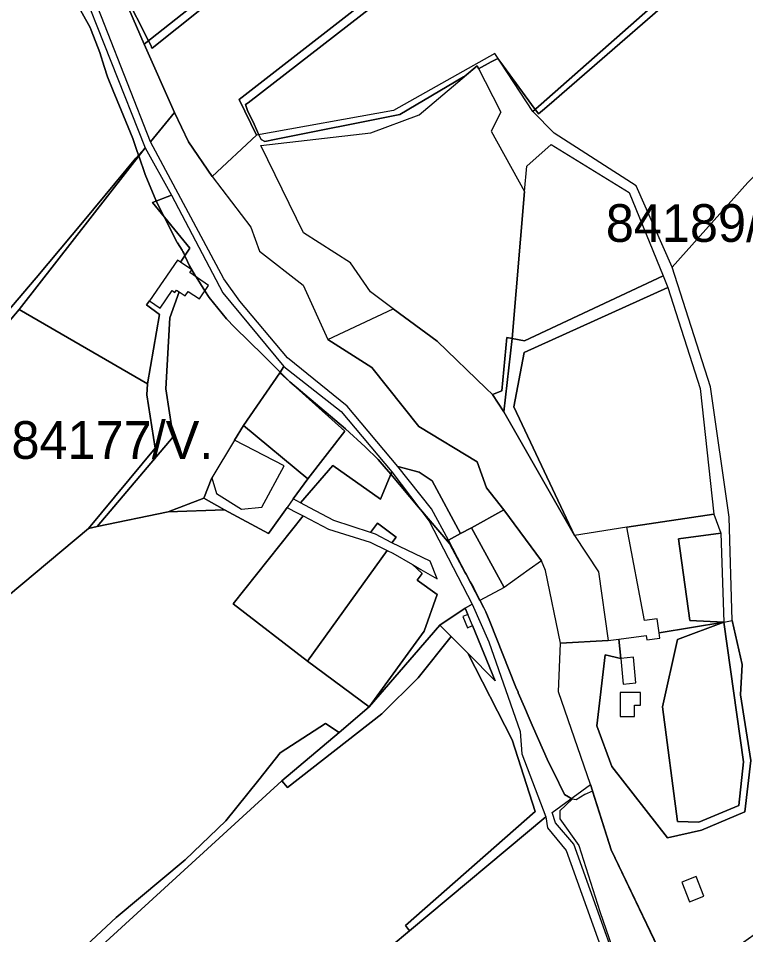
# Model space of a CAD drawing. Extents: x -477304 to -465429, y -1159113 to -1149210.
# Drawn here: x -469388.4 to -469099.1, y -1157841.4 to -1157476.9 of the extents above; entities that cross this region are included whole.
import ezdxf

# ---------------------------------------------------------------- set-up
doc = ezdxf.new("R2010")
doc.units = 0
for name, color, linetype in [('BPEJ_s', 7, 'Continuous'), ('orna_s', 7, 'Continuous'), ('PUPFL_s', 7, 'Continuous'), ('trav_porost_s', 7, 'Continuous'), ('zahrada_s', 7, 'Continuous')]:
    doc.layers.add(name, color=color, linetype=linetype)

msp = doc.modelspace()

# ---------------------------------------------------------------- linework, layer by layer
at = {"layer": 'BPEJ_s'}
for points in [[(-469275.58, -1157441.09), (-469335.18, -1157488.73), (-469335.38, -1157488.34), (-469335.64, -1157487.83), (-469336.67, -1157485.77), (-469345.99, -1157467.13)], [(-469345.99, -1157467.13), (-469336.67, -1157485.77), (-469335.64, -1157487.83), (-469335.38, -1157488.34), (-469335.18, -1157488.73), (-469275.58, -1157441.09)], [(-469110.02, -1157452.83), (-469177.27, -1157511.27), (-469179.86, -1157513.51), (-469181.45, -1157514.89), (-469182.53, -1157513.42), (-469182.79, -1157513.07), (-469196.91, -1157493.85), (-469197.67, -1157492.82), (-469200.27, -1157494.21), (-469205.31, -1157496.9), (-469205.92, -1157495.7), (-469210.77, -1157499.82), (-469211.29, -1157500.09), (-469236.67, -1157515.11), (-469286.57, -1157525.05), (-469290.35, -1157525.8), (-469291.83, -1157525.03), (-469292.19, -1157524.27), (-469292.68, -1157523.22), (-469294.66, -1157518.95), (-469297.2, -1157513.48), (-469298.11, -1157511.1), (-469296.98, -1157510.46), (-469227.52, -1157456.53)], [(-469227.52, -1157456.53), (-469296.98, -1157510.46), (-469298.11, -1157511.1), (-469297.2, -1157513.48), (-469294.66, -1157518.95), (-469292.68, -1157523.22), (-469292.19, -1157524.27), (-469291.83, -1157525.03), (-469290.35, -1157525.8), (-469286.57, -1157525.05), (-469236.67, -1157515.11), (-469211.29, -1157500.09), (-469210.77, -1157499.82), (-469205.92, -1157495.7), (-469205.31, -1157496.9), (-469200.27, -1157494.21), (-469197.67, -1157492.82), (-469196.91, -1157493.85), (-469182.79, -1157513.07), (-469182.53, -1157513.42), (-469181.45, -1157514.89), (-469179.86, -1157513.51), (-469177.27, -1157511.27), (-469110.02, -1157452.83)], [(-469371.97, -1157458.76), (-469359.87, -1157480.5), (-469359.43, -1157481.53), (-469355.94, -1157490.45), (-469354.24, -1157495.99), (-469352.98, -1157500.09), (-469350.66, -1157505.69), (-469347.45, -1157513.44), (-469342.82, -1157524.62), (-469341.35, -1157528.98), (-469340.59, -1157531.24), (-469340.47, -1157531.58), (-469337.96, -1157539), (-469333.73, -1157549.15), (-469333.53, -1157549.55), (-469330.37, -1157555.8), (-469325.2, -1157566.04), (-469325.15, -1157566.13), (-469323.3, -1157569.07), (-469322.93, -1157569.66), (-469322.52, -1157570.3), (-469322.15, -1157571.3), (-469321.94, -1157571.85), (-469320.34, -1157575.25), (-469317.91, -1157579.38), (-469317.68, -1157579.74), (-469314.21, -1157585.21), (-469312.51, -1157587.89), (-469305.57, -1157596.34), (-469302.39, -1157599.66), (-469290.94, -1157611.04), (-469284.27, -1157617.67), (-469280.44, -1157621.48), (-469258.32, -1157640.19), (-469250.44, -1157647.33), (-469245.28, -1157652.3), (-469242.88, -1157655.13), (-469240.27, -1157658.21), (-469229.22, -1157671.26), (-469216.96, -1157685.73), (-469216.68, -1157686.24), (-469210.76, -1157697.12), (-469210.3, -1157697.95), (-469208.65, -1157700.98), (-469207.4, -1157703.29), (-469204.8, -1157708.33), (-469203.25, -1157711.32), (-469202.41, -1157712.94), (-469200.89, -1157716.79), (-469190.56, -1157742.86), (-469189.65, -1157744.95), (-469189.54, -1157745.21), (-469187.1, -1157750.91), (-469185.26, -1157755.19), (-469184.01, -1157758.09), (-469177.49, -1157772.81), (-469175.59, -1157776.61), (-469171.11, -1157785.58), (-469169.63, -1157786.52), (-469168.52, -1157787.24), (-469168.15, -1157787.48), (-469173.01, -1157792.13), (-469173.01, -1157795.3), (-469165.4, -1157805.88), (-469157.16, -1157832.1), (-469141.08, -1157878.62)], [(-469184.01, -1157758.09), (-469185.26, -1157755.19), (-469187.1, -1157750.91), (-469189.54, -1157745.21), (-469189.65, -1157744.95), (-469190.56, -1157742.86), (-469200.89, -1157716.79), (-469202.41, -1157712.94), (-469203.25, -1157711.32), (-469204.8, -1157708.33), (-469207.4, -1157703.29), (-469208.65, -1157700.98), (-469210.3, -1157697.95), (-469210.76, -1157697.12), (-469216.68, -1157686.24), (-469216.96, -1157685.73), (-469229.22, -1157671.26), (-469240.27, -1157658.21), (-469242.88, -1157655.13), (-469245.28, -1157652.3), (-469250.44, -1157647.33), (-469258.32, -1157640.19), (-469280.44, -1157621.48), (-469284.27, -1157617.67), (-469290.94, -1157611.04), (-469302.39, -1157599.66), (-469305.57, -1157596.34), (-469312.51, -1157587.89), (-469314.21, -1157585.21), (-469317.68, -1157579.74), (-469317.91, -1157579.38), (-469320.34, -1157575.25), (-469321.94, -1157571.85), (-469322.15, -1157571.3), (-469322.52, -1157570.3), (-469322.93, -1157569.66), (-469323.3, -1157569.07), (-469325.15, -1157566.13), (-469325.2, -1157566.04), (-469330.37, -1157555.8), (-469333.53, -1157549.55), (-469333.73, -1157549.15), (-469337.96, -1157539), (-469340.47, -1157531.58), (-469340.59, -1157531.24), (-469341.35, -1157528.98), (-469342.82, -1157524.62), (-469347.45, -1157513.44), (-469350.66, -1157505.69), (-469352.98, -1157500.09), (-469354.24, -1157495.99), (-469355.94, -1157490.45), (-469359.43, -1157481.53), (-469359.87, -1157480.5), (-469371.97, -1157458.76)], [(-469067.91, -1157821.76), (-469126.11, -1157862.95), (-469126.46, -1157862.23), (-469126.55, -1157862.29), (-469127.09, -1157860.9), (-469152.55, -1157807.57), (-469159.98, -1157784.29), (-469163.08, -1157785.58), (-469166.46, -1157787.69), (-469168.15, -1157787.48), (-469168.52, -1157787.24), (-469169.63, -1157786.52), (-469171.11, -1157785.58), (-469175.59, -1157776.61), (-469177.49, -1157772.81), (-469184.01, -1157758.09)], [(-469127.09, -1157860.9), (-469152.55, -1157807.57), (-469159.98, -1157784.29), (-469163.08, -1157785.58), (-469166.46, -1157787.69), (-469168.15, -1157787.48), (-469173.01, -1157792.13), (-469173.01, -1157795.3), (-469165.4, -1157805.88), (-469157.16, -1157832.1), (-469141.08, -1157878.62)]]:
    msp.add_lwpolyline(points, dxfattribs=at)
at = {"layer": 'orna_s'}
for points in [[(-469191.91, -1157763.92), (-469209.62, -1157729.43), (-469198.76, -1157740.45), (-469207.81, -1157718.45), (-469209.64, -1157714.01), (-469210.67, -1157711.5), (-469207.94, -1157709.96), (-469201.29, -1157724.84), (-469188.8, -1157760.57), (-469188.11, -1157769.48), (-469178.57, -1157794.5), (-469232.76, -1157839.83), (-469234.42, -1157837.77), (-469182.84, -1157792.38)], [(-469220.69, -1157718.19), (-469216.19, -1157722.76), (-469229.31, -1157739.2), (-469243.8, -1157753.57), (-469281.33, -1157782.76), (-469283.56, -1157780.21), (-469260.83, -1157760.9), (-469248.92, -1157750.79)], [(-469283.56, -1157780.21), (-469281.33, -1157782.76), (-469243.8, -1157753.57), (-469229.31, -1157739.2), (-469216.19, -1157722.76), (-469209.62, -1157729.43), (-469191.91, -1157763.92), (-469182.84, -1157792.38), (-469234.42, -1157837.77), (-469232.76, -1157839.83), (-469261.94, -1157864.24), (-469314.31, -1157909), (-469370.66, -1157859.85)]]:
    msp.add_lwpolyline(points, close=True, dxfattribs=at)
at = {"layer": 'PUPFL_s'}
for points in [[(-469413.86, -1157390.48), (-469421.1, -1157379.06), (-469456.99, -1157349.4), (-469462.71, -1157338.08), (-469456.9, -1157335.57), (-469416.33, -1157376.91), (-469392.25, -1157400.7), (-469376.12, -1157421.86), (-469353.61, -1157451.8), (-469338.38, -1157487.12), (-469326.32, -1157514.35), (-469335.87, -1157525.95), (-469363.33, -1157455.83), (-469384.25, -1157437.49), (-469387.18, -1157427.03), (-469406.98, -1157412.28)], [(-469338.38, -1157487.12), (-469212.43, -1157387.54), (-469226.02, -1157375.88), (-469256.33, -1157362.82), (-469243.91, -1157356.14), (-469219.61, -1157362.62), (-469150.92, -1157418.71), (-469143.08, -1157428.81), (-469151.95, -1157430.61), (-469170.61, -1157416.67), (-469240.84, -1157462.55), (-469300.59, -1157509.21), (-469293.67, -1157523.4), (-469311.36, -1157539.75), (-469320.66, -1157526.05), (-469326.32, -1157514.35)], [(-469226.02, -1157375.88), (-469212.43, -1157387.54), (-469338.38, -1157487.12), (-469353.61, -1157451.8), (-469376.12, -1157421.86), (-469256.33, -1157362.82)], [(-469198.9, -1157490.83), (-469239.23, -1157513.5), (-469293.67, -1157523.4), (-469300.59, -1157509.21), (-469240.84, -1157462.55), (-469170.61, -1157416.67), (-469151.95, -1157430.61), (-469143.08, -1157428.81), (-469112.47, -1157450.99), (-469183.72, -1157513.89)], [(-469112.47, -1157450.99), (-469052.38, -1157496.06), (-469098.17, -1157542.22), (-469128.28, -1157575.84), (-469142.69, -1157543.44), (-469175.27, -1157522.57), (-469183.72, -1157513.89)], [(-469300.34, -1157589.34), (-469306.73, -1157580.51), (-469335.87, -1157525.95), (-469326.32, -1157514.35), (-469320.66, -1157526.05), (-469311.36, -1157539.75), (-469295.93, -1157559.89), (-469292.52, -1157569.54), (-469275.05, -1157583.02), (-469265.25, -1157604.68), (-469247.78, -1157615.71), (-469229.16, -1157639.19), (-469205.96, -1157653.33), (-469202.21, -1157663.63), (-469195.26, -1157672.42), (-469208.2, -1157679.47), (-469212.49, -1157681.8), (-469223.79, -1157660.83), (-469228.99, -1157657.34), (-469237.43, -1157655.14), (-469257.6, -1157631.12), (-469281.38, -1157611.91)], [(-469397.52, -1157610.51), (-469447.11, -1157661), (-469496.54, -1157727.41), (-469501.97, -1157762.91), (-469522.95, -1157800.12), (-469537.71, -1157844.47), (-469541.08, -1157842.91), (-469530.44, -1157807.92), (-469506.58, -1157760.99), (-469498.95, -1157719.67), (-469461.87, -1157671.92), (-469431.81, -1157639.54), (-469415.24, -1157622.03), (-469404.77, -1157607.58), (-469381.37, -1157580.11), (-469362.2, -1157557.28), (-469341.73, -1157532.49), (-469337.95, -1157528.35), (-469388.09, -1157592.62), (-469396.92, -1157603.04)], [(-469167.12, -1157682.53), (-469157.58, -1157697.08), (-469153.81, -1157724.29), (-469172.7, -1157725.38), (-469178.67, -1157696.56), (-469180.33, -1157692.67), (-469195.26, -1157672.42), (-469202.21, -1157663.63), (-469205.96, -1157653.33), (-469229.16, -1157639.19), (-469247.78, -1157615.71), (-469265.25, -1157604.68), (-469239.36, -1157592.46), (-469221.79, -1157605.27), (-469202.35, -1157624.17), (-469199.83, -1157626.46), (-469195.35, -1157633.37)], [(-469237.43, -1157655.14), (-469228.99, -1157657.34), (-469223.79, -1157660.83), (-469212.49, -1157681.8), (-469217.35, -1157684.45), (-469224.1, -1157671.92)], [(-469195.26, -1157672.42), (-469180.33, -1157692.67), (-469185.16, -1157696.06), (-469195.14, -1157703.25), (-469208.2, -1157679.47)], [(-469384.91, -1157867.61), (-469349.46, -1157834.52), (-469322.05, -1157811.61), (-469305.81, -1157796.03), (-469292.77, -1157779.78), (-469284.29, -1157769.05), (-469266.18, -1157757.32), (-469260.83, -1157760.9), (-469283.56, -1157780.21), (-469370.66, -1157859.85), (-469381.14, -1157869.64), (-469408.99, -1157902.66), (-469412.04, -1157901.3)], [(-469069.41, -1158198.62), (-469099.35, -1158137.82), (-469122.91, -1158050.16), (-469129.3, -1157975.87), (-469140.91, -1157919.21), (-469140.8, -1157879.89), (-469167.5, -1157805.39), (-469174.76, -1157796.85), (-469176.03, -1157792.77), (-469160.84, -1157781.6), (-469152.55, -1157807.57), (-469126.11, -1157862.95), (-469116.31, -1157885.95), (-469119.39, -1157936.83), (-469099.19, -1157989.53), (-469087.08, -1158089.97)]]:
    msp.add_lwpolyline(points, close=True, dxfattribs=at)
at = {"layer": 'trav_porost_s'}
for points in [[(-469365.27, -1157459.25), (-469337.95, -1157528.35), (-469341.73, -1157532.49), (-469362.2, -1157557.28), (-469381.37, -1157580.11), (-469404.77, -1157607.58), (-469415.24, -1157622.03), (-469431.81, -1157639.54), (-469461.87, -1157671.92), (-469517.06, -1157736.46), (-469507.09, -1157742.08), (-469513.46, -1157755.5), (-469511.57, -1157768.67), (-469534.87, -1157794.42), (-469532.39, -1157803.28), (-469542, -1157825.58), (-469557.13, -1157842.88)], [(-469063.11, -1157818.37), (-469126.11, -1157862.95), (-469152.55, -1157807.57), (-469160.84, -1157781.6), (-469173.52, -1157744.74), (-469172.7, -1157725.38), (-469153.81, -1157724.29), (-469149.51, -1157723.76), (-469148.78, -1157731.52), (-469154.92, -1157730.11), (-469158.35, -1157758.25), (-469152.27, -1157774.41), (-469130.21, -1157802.83), (-469116.63, -1157799.77), (-469099.38, -1157792.53), (-469097.09, -1157772.03), (-469101.12, -1157746.03), (-469100.48, -1157733.95), (-469104.41, -1157716.42), (-469105.68, -1157675.3), (-469113.05, -1157623.4), (-469128.28, -1157575.84), (-469098.17, -1157542.22)], [(-469480.77, -1157846.19), (-469438.28, -1157754.63), (-469392.37, -1157706.5), (-469360.44, -1157679.77), (-469357.07, -1157679.06), (-469328.85, -1157673.15), (-469306.36, -1157672.32), (-469288.91, -1157681.85), (-469287.87, -1157680.39), (-469281.48, -1157671.47), (-469278.76, -1157672.89), (-469275.13, -1157674.79), (-469302.96, -1157709.81), (-469273.35, -1157732.58), (-469248.92, -1157750.79), (-469260.83, -1157760.9), (-469266.18, -1157757.32), (-469284.29, -1157769.05), (-469292.77, -1157779.78), (-469305.81, -1157796.03), (-469322.05, -1157811.61), (-469349.46, -1157834.52), (-469384.91, -1157867.61)]]:
    msp.add_lwpolyline(points, dxfattribs=at)
for points in [[(-469229.02, -1157515.3), (-469205.92, -1157495.7), (-469196.46, -1157514.23), (-469200.36, -1157521.69), (-469187.06, -1157545.79), (-469192.01, -1157604.22), (-469194.15, -1157603.82), (-469196.03, -1157625.1), (-469199.83, -1157626.46), (-469202.35, -1157624.17), (-469221.79, -1157605.27), (-469239.36, -1157592.46), (-469248.37, -1157585.66), (-469256.31, -1157574.1), (-469274.93, -1157562.16), (-469291.89, -1157527.44), (-469248.17, -1157522.47)], [(-469187.06, -1157545.79), (-469186.2, -1157535.66), (-469176.41, -1157527.01), (-469145.48, -1157546.18), (-469131.9, -1157579.25), (-469187.07, -1157605.13), (-469192.01, -1157604.22)], [(-469319.43, -1157576.85), (-469323.85, -1157573.86), (-469320.15, -1157568.3), (-469335.01, -1157550.13), (-469327.53, -1157547.21), (-469307.11, -1157586.09), (-469282.81, -1157615.36), (-469284.44, -1157617.94), (-469298.89, -1157638.89), (-469302.42, -1157644.7), (-469311.45, -1157659.69), (-469314.67, -1157667.78), (-469328.85, -1157673.15), (-469357.07, -1157679.06), (-469326.87, -1157643.36), (-469329.78, -1157624.25), (-469328.13, -1157596), (-469324.47, -1157585.65), (-469322.03, -1157587.29), (-469320.82, -1157585.47), (-469316.4, -1157588.45), (-469312.76, -1157583.07), (-469320.22, -1157578.02)], [(-469187.21, -1157609.76), (-469191.37, -1157631.4), (-469167.12, -1157682.53), (-469195.35, -1157633.37), (-469192.01, -1157604.22), (-469187.07, -1157605.13), (-469131.9, -1157579.25), (-469130.02, -1157583.99)], [(-469328.13, -1157596), (-469329.78, -1157624.25), (-469326.87, -1157643.36), (-469357.07, -1157679.06), (-469360.44, -1157679.77), (-469333.94, -1157647.83), (-469337.35, -1157626.59), (-469337.02, -1157622.31), (-469332.23, -1157594.71), (-469337.38, -1157590.85), (-469336.28, -1157589.26), (-469332.05, -1157592.12), (-469327.22, -1157585.12), (-469326.1, -1157585.87), (-469325.45, -1157584.99), (-469324.47, -1157585.65)], [(-469167.12, -1157682.53), (-469191.37, -1157631.4), (-469187.21, -1157609.76), (-469130.02, -1157583.99), (-469117.21, -1157624.17), (-469111.81, -1157674.08), (-469146.35, -1157679.26)], [(-469522.95, -1157800.12), (-469501.97, -1157762.91), (-469496.54, -1157727.41), (-469447.11, -1157661), (-469397.52, -1157610.51), (-469396.92, -1157603.04), (-469388.09, -1157592.62), (-469337.02, -1157622.31), (-469337.35, -1157626.59), (-469333.94, -1157647.83), (-469360.44, -1157679.77), (-469392.37, -1157706.5), (-469438.28, -1157754.63), (-469480.77, -1157846.19), (-469490.18, -1157866.46), (-469537.71, -1157844.47)], [(-469192.01, -1157604.22), (-469195.35, -1157633.37), (-469199.83, -1157626.46), (-469196.03, -1157625.1), (-469194.15, -1157603.82)], [(-469276.13, -1157669.59), (-469279.03, -1157668.05), (-469273.25, -1157659.98), (-469258.53, -1157641.02), (-469284.44, -1157617.94), (-469282.81, -1157615.36), (-469260.05, -1157633.28), (-469239.9, -1157657.29), (-469244.3, -1157668.19), (-469263.35, -1157654.7)], [(-469298.89, -1157638.89), (-469284.44, -1157617.94), (-469258.53, -1157641.02), (-469273.25, -1157659.98)], [(-469248.92, -1157750.79), (-469226.94, -1157720.67), (-469221.77, -1157706.02), (-469229.72, -1157700.32), (-469227.71, -1157697.74), (-469231.68, -1157694.16), (-469228.24, -1157696.17), (-469221.82, -1157699.77), (-469224.57, -1157692.78), (-469239.86, -1157685.46), (-469238.16, -1157683.22), (-469245.52, -1157677.65), (-469248.39, -1157681.43), (-469262.88, -1157676.65), (-469272.48, -1157671.54), (-469276.13, -1157669.59), (-469263.35, -1157654.7), (-469244.3, -1157668.19), (-469239.9, -1157657.29), (-469224.93, -1157676.87), (-469207.94, -1157709.96), (-469210.67, -1157711.5), (-469220.69, -1157718.19)], [(-469306.36, -1157672.32), (-469328.85, -1157673.15), (-469314.67, -1157667.78)], [(-469265.03, -1157680.06), (-469248.46, -1157685.24), (-469241.73, -1157688.5), (-469273.35, -1157732.58), (-469302.96, -1157709.81), (-469275.13, -1157674.79)], [(-469139.38, -1157716.34), (-469146.35, -1157679.26), (-469111.81, -1157674.08), (-469108.91, -1157681.7), (-469125.81, -1157683.86), (-469121.24, -1157716.33), (-469107.74, -1157717.06), (-469133.56, -1157721.3), (-469134.26, -1157715.7)], [(-469238.16, -1157683.22), (-469239.86, -1157685.46), (-469246.37, -1157682.1), (-469248.39, -1157681.43), (-469245.52, -1157677.65)], [(-469208.2, -1157679.47), (-469195.14, -1157703.25), (-469204.9, -1157708.38), (-469217.35, -1157684.45), (-469212.49, -1157681.8)], [(-469125.81, -1157683.86), (-469108.91, -1157681.7), (-469107.74, -1157717.06), (-469121.24, -1157716.33)], [(-469239.49, -1157689.59), (-469231.68, -1157694.16), (-469227.71, -1157697.74), (-469229.72, -1157700.32), (-469221.77, -1157706.02), (-469226.94, -1157720.67), (-469248.92, -1157750.79), (-469273.35, -1157732.58), (-469241.73, -1157688.5)], [(-469209.75, -1157719.25), (-469207.81, -1157718.45), (-469198.76, -1157740.45), (-469209.62, -1157729.43), (-469216.19, -1157722.76), (-469220.69, -1157718.19), (-469210.67, -1157711.5), (-469209.64, -1157714.01), (-469211.58, -1157714.81)], [(-469149.51, -1157723.76), (-469138.62, -1157722.42), (-469138.41, -1157724.11), (-469133.29, -1157723.47), (-469133.56, -1157721.3), (-469107.74, -1157717.06), (-469126.27, -1157723.97), (-469132.19, -1157750.72), (-469126.27, -1157796.4), (-469117.76, -1157796.58), (-469101.84, -1157789.95), (-469100.01, -1157772.56), (-469107.74, -1157717.06), (-469104.41, -1157716.42), (-469100.48, -1157733.95), (-469101.12, -1157746.03), (-469097.09, -1157772.03), (-469099.38, -1157792.53), (-469116.63, -1157799.77), (-469130.21, -1157802.83), (-469152.27, -1157774.41), (-469158.35, -1157758.25), (-469154.92, -1157730.11), (-469148.78, -1157731.52), (-469147.82, -1157741.73), (-469142.75, -1157741.25), (-469143.71, -1157731.04), (-469148.78, -1157731.52)], [(-469100.01, -1157772.56), (-469101.84, -1157789.95), (-469117.76, -1157796.58), (-469126.27, -1157796.4), (-469132.19, -1157750.72), (-469126.27, -1157723.97), (-469107.74, -1157717.06)], [(-469149.06, -1157754.6), (-469143.36, -1157754.54), (-469143.35, -1157750.13), (-469140.99, -1157750.12), (-469140.99, -1157745), (-469149.06, -1157745)], [(-469178.57, -1157794.5), (-469177.94, -1157798.85), (-469170.51, -1157807.83), (-469145.52, -1157877.32), (-469148.99, -1157888.17), (-469155.7, -1157891.36), (-469190.93, -1157918.51), (-469196.87, -1157928.37), (-469261.94, -1157864.24), (-469232.76, -1157839.83)], [(-469121.4, -1157828.35), (-469115.68, -1157826.05), (-469118.83, -1157818.22), (-469124.55, -1157820.52)]]:
    msp.add_lwpolyline(points, close=True, dxfattribs=at)
at = {"layer": 'zahrada_s'}
for points in [[(-469327.53, -1157547.21), (-469335.01, -1157550.13), (-469320.15, -1157568.3), (-469323.85, -1157573.86), (-469325.07, -1157573.03), (-469336.28, -1157589.26), (-469337.38, -1157590.85), (-469332.23, -1157594.71), (-469337.02, -1157622.31), (-469388.09, -1157592.62), (-469337.95, -1157528.35)], [(-469287.87, -1157680.39), (-469288.91, -1157681.85), (-469306.36, -1157672.32), (-469314.67, -1157667.78), (-469311.45, -1157659.69), (-469309.59, -1157665.81), (-469299.65, -1157672.07), (-469291.5, -1157671.36), (-469282.64, -1157654.89), (-469302.42, -1157644.7), (-469298.89, -1157638.89), (-469273.25, -1157659.98), (-469279.03, -1157668.05), (-469281.48, -1157671.47)]]:
    msp.add_lwpolyline(points, close=True, dxfattribs=at)

# ---------------------------------------------------------------- texts
at = {"layer": 'BPEJ_s'}
for s, p in [('84189/V.', (-469154.72, -1157565.79)), ('84177/V.', (-469391.14, -1157652.09))]:
    msp.add_text(s, height=15, dxfattribs=at).set_placement(p)

doc.saveas('drawing.dxf')
